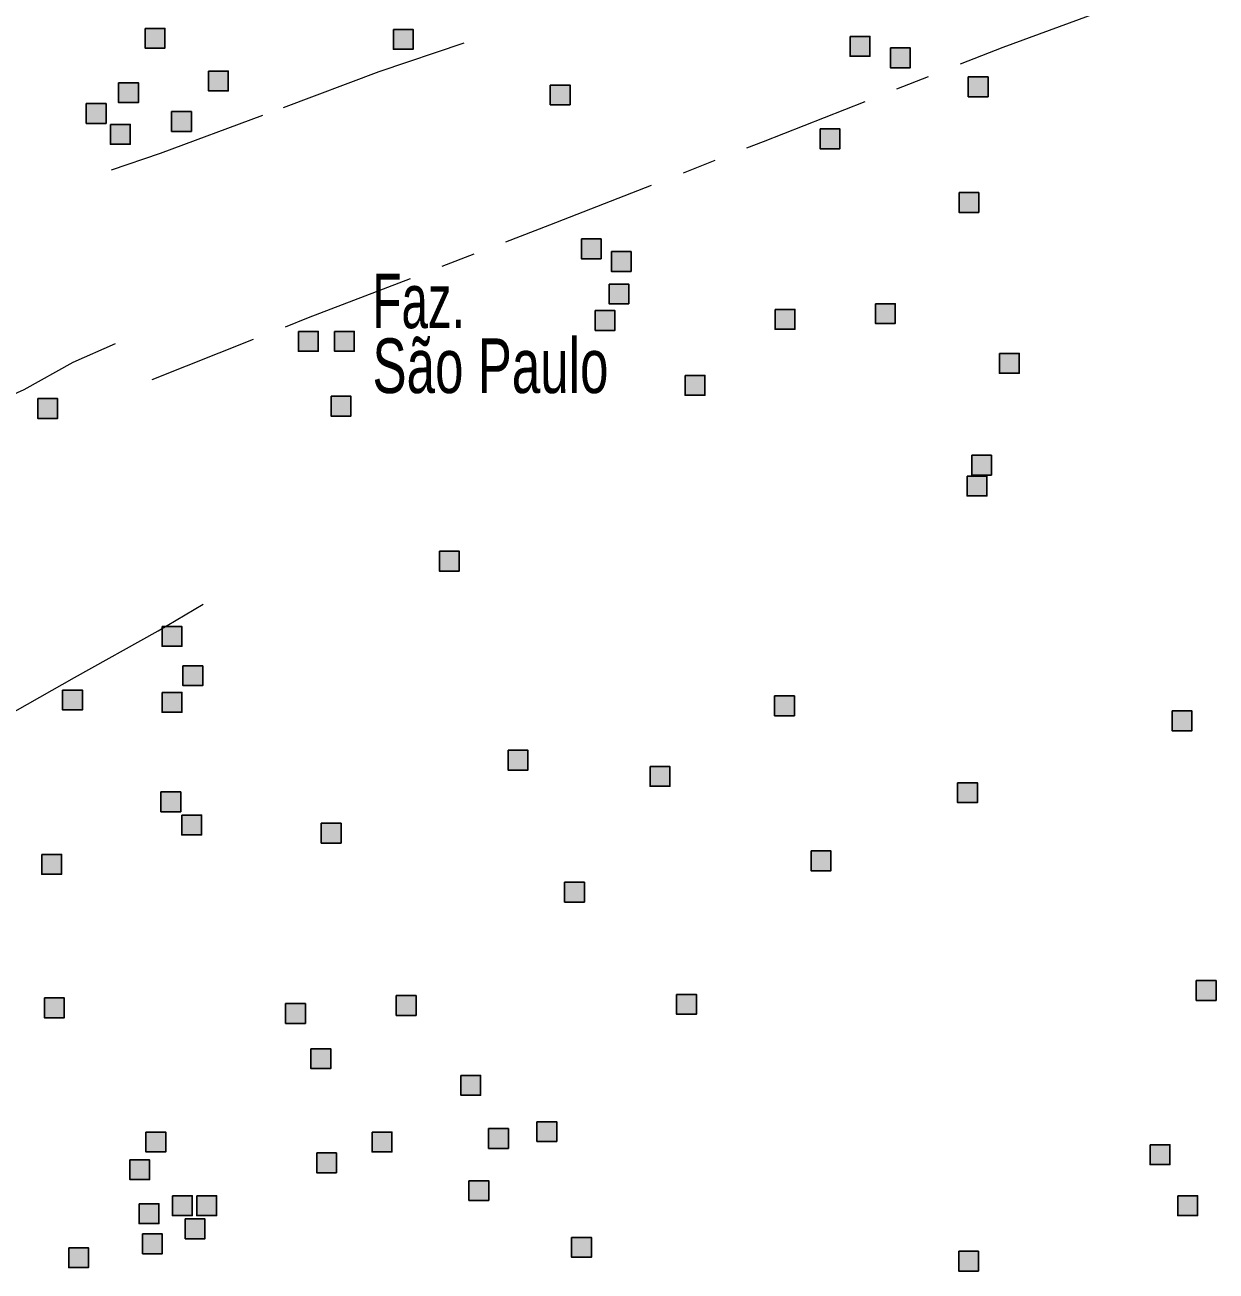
# Model space of a CAD drawing. Extents: x 445.6 to 500, y 8618.1 to 8673.4.
# Drawn here: x 492.206 to 495.694, y 8650.112 to 8653.761 of the extents above; entities that cross this region are included whole.
import ezdxf

# ---------------------------------------------------------------- set-up
doc = ezdxf.new("R2010")
doc.units = 0
doc.header["$LTSCALE"] = 0.064
doc.linetypes.add('DOT_DASHED', pattern=[7.7, 5, -1.2, 0.3, -1.2])
doc.layers.add('2', color=7, linetype='Continuous', lineweight=25)
doc.layers.add('22', color=7, linetype='DOT_DASHED', lineweight=13)
doc.layers.add('61', color=7, linetype='Continuous')

msp = doc.modelspace()

# ---------------------------------------------------------------- hatches: boundary and pattern name
at = {"layer": '2'}
for points in [[(492.5577, 8653.7514), (492.6157, 8653.7514), (492.6157, 8653.6934), (492.5577, 8653.6934)], [(493.2847, 8653.7481), (493.3427, 8653.7481), (493.3427, 8653.6901), (493.2847, 8653.6901)], [(494.6223, 8653.7277), (494.6803, 8653.7277), (494.6803, 8653.6697), (494.6223, 8653.6697)], [(494.7405, 8653.6939), (494.7985, 8653.6939), (494.7985, 8653.6359), (494.7405, 8653.6359)], [(492.7434, 8653.626), (492.8014, 8653.626), (492.8014, 8653.568), (492.7434, 8653.568)], [(492.48, 8653.5922), (492.538, 8653.5922), (492.538, 8653.5342), (492.48, 8653.5342)], [(493.7441, 8653.5854), (493.8021, 8653.5854), (493.8021, 8653.5274), (493.7441, 8653.5274)], [(494.9683, 8653.6092), (495.0263, 8653.6092), (495.0263, 8653.5512), (494.9683, 8653.5512)], [(492.3854, 8653.5312), (492.4434, 8653.5312), (492.4434, 8653.4732), (492.3854, 8653.4732)], [(492.6354, 8653.5075), (492.6934, 8653.5075), (492.6934, 8653.4495), (492.6354, 8653.4495)], [(492.4563, 8653.4702), (492.5143, 8653.4702), (492.5143, 8653.4122), (492.4563, 8653.4122)], [(494.5345, 8653.4567), (494.5925, 8653.4567), (494.5925, 8653.3987), (494.5345, 8653.3987)], [(494.9413, 8653.2703), (494.9993, 8653.2703), (494.9993, 8653.2123), (494.9413, 8653.2123)], [(493.8353, 8653.1348), (493.8933, 8653.1348), (493.8933, 8653.0768), (493.8353, 8653.0768)], [(493.9231, 8653.0976), (493.9811, 8653.0976), (493.9811, 8653.0396), (493.9231, 8653.0396)], [(493.9163, 8653.0027), (493.9743, 8653.0027), (493.9743, 8652.9447), (493.9163, 8652.9447)], [(494.6966, 8652.9451), (494.7546, 8652.9451), (494.7546, 8652.8871), (494.6966, 8652.8871)], [(493.8758, 8652.9248), (493.9338, 8652.9248), (493.9338, 8652.8668), (493.8758, 8652.8668)], [(494.4028, 8652.9282), (494.4608, 8652.9282), (494.4608, 8652.8702), (494.4028, 8652.8702)], [(493.0069, 8652.8637), (493.0649, 8652.8637), (493.0649, 8652.8057), (493.0069, 8652.8057)], [(493.1124, 8652.8638), (493.1704, 8652.8638), (493.1704, 8652.8058), (493.1124, 8652.8058)], [(495.0595, 8652.7994), (495.1175, 8652.7994), (495.1175, 8652.7414), (495.0595, 8652.7414)], [(494.1393, 8652.735), (494.1973, 8652.735), (494.1973, 8652.677), (494.1393, 8652.677)], [(493.1023, 8652.6741), (493.1603, 8652.6741), (493.1603, 8652.6161), (493.1023, 8652.6161)], [(492.2435, 8652.6672), (492.3015, 8652.6672), (492.3015, 8652.6092), (492.2435, 8652.6092)], [(494.9784, 8652.5013), (495.0364, 8652.5013), (495.0364, 8652.4433), (494.9784, 8652.4433)], [(494.9649, 8652.4403), (495.0229, 8652.4403), (495.0229, 8652.3823), (494.9649, 8652.3823)], [(493.4198, 8652.2201), (493.4778, 8652.2201), (493.4778, 8652.1621), (493.4198, 8652.1621)], [(492.6075, 8651.9997), (492.6655, 8651.9997), (492.6655, 8651.9417), (492.6075, 8651.9417)], [(492.6683, 8651.8845), (492.7263, 8651.8845), (492.7263, 8651.8265), (492.6683, 8651.8265)], [(492.3159, 8651.8134), (492.3739, 8651.8134), (492.3739, 8651.7554), (492.3159, 8651.7554)], [(492.6075, 8651.8066), (492.6655, 8651.8066), (492.6655, 8651.7486), (492.6075, 8651.7486)], [(494.4012, 8651.7964), (494.4592, 8651.7964), (494.4592, 8651.7384), (494.4012, 8651.7384)], [(495.5652, 8651.7523), (495.6232, 8651.7523), (495.6232, 8651.6943), (495.5652, 8651.6943)], [(493.6209, 8651.6372), (493.6789, 8651.6372), (493.6789, 8651.5792), (493.6209, 8651.5792)], [(494.0364, 8651.5897), (494.0944, 8651.5897), (494.0944, 8651.5317), (494.0364, 8651.5317)], [(494.937, 8651.5422), (494.995, 8651.5422), (494.995, 8651.4842), (494.937, 8651.4842)], [(492.6042, 8651.5152), (492.6622, 8651.5152), (492.6622, 8651.4572), (492.6042, 8651.4572)], [(492.665, 8651.4474), (492.723, 8651.4474), (492.723, 8651.3894), (492.665, 8651.3894)], [(493.0737, 8651.4237), (493.1317, 8651.4237), (493.1317, 8651.3657), (493.0737, 8651.3657)], [(492.2551, 8651.3323), (492.3131, 8651.3323), (492.3131, 8651.2743), (492.2551, 8651.2743)], [(494.508, 8651.3424), (494.566, 8651.3424), (494.566, 8651.2844), (494.508, 8651.2844)], [(493.7864, 8651.2509), (493.8444, 8651.2509), (493.8444, 8651.1929), (493.7864, 8651.1929)], [(495.6361, 8650.9629), (495.6941, 8650.9629), (495.6941, 8650.9049), (495.6361, 8650.9049)], [(494.1141, 8650.9223), (494.1721, 8650.9223), (494.1721, 8650.8643), (494.1141, 8650.8643)], [(492.263, 8650.9121), (492.321, 8650.9121), (492.321, 8650.8541), (492.263, 8650.8541)], [(492.969, 8650.8952), (493.027, 8650.8952), (493.027, 8650.8372), (492.969, 8650.8372)], [(493.2932, 8650.9189), (493.3512, 8650.9189), (493.3512, 8650.8609), (493.2932, 8650.8609)], [(493.0433, 8650.7631), (493.1013, 8650.7631), (493.1013, 8650.7051), (493.0433, 8650.7051)], [(493.4824, 8650.6851), (493.5404, 8650.6851), (493.5404, 8650.6271), (493.4824, 8650.6271)], [(493.5635, 8650.5293), (493.6215, 8650.5293), (493.6215, 8650.4713), (493.5635, 8650.4713)], [(493.7053, 8650.5496), (493.7633, 8650.5496), (493.7633, 8650.4916), (493.7053, 8650.4916)], [(492.5603, 8650.5191), (492.6183, 8650.5191), (492.6183, 8650.4611), (492.5603, 8650.4611)], [(493.2223, 8650.5191), (493.2803, 8650.5191), (493.2803, 8650.4611), (493.2223, 8650.4611)], [(493.0602, 8650.4581), (493.1182, 8650.4581), (493.1182, 8650.4001), (493.0602, 8650.4001)], [(495.501, 8650.4818), (495.559, 8650.4818), (495.559, 8650.4238), (495.501, 8650.4238)], [(492.513, 8650.4378), (492.571, 8650.4378), (492.571, 8650.3798), (492.513, 8650.3798)], [(493.506, 8650.3768), (493.564, 8650.3768), (493.564, 8650.3188), (493.506, 8650.3188)], [(492.54, 8650.3091), (492.598, 8650.3091), (492.598, 8650.2511), (492.54, 8650.2511)], [(492.6379, 8650.3328), (492.6959, 8650.3328), (492.6959, 8650.2748), (492.6379, 8650.2748)], [(492.7089, 8650.3328), (492.7669, 8650.3328), (492.7669, 8650.2748), (492.7089, 8650.2748)], [(495.582, 8650.3327), (495.64, 8650.3327), (495.64, 8650.2747), (495.582, 8650.2747)], [(492.6751, 8650.265), (492.7331, 8650.265), (492.7331, 8650.207), (492.6751, 8650.207)], [(492.5501, 8650.221), (492.6081, 8650.221), (492.6081, 8650.163), (492.5501, 8650.163)], [(493.8067, 8650.2108), (493.8647, 8650.2108), (493.8647, 8650.1528), (493.8067, 8650.1528)], [(492.3339, 8650.1803), (492.3919, 8650.1803), (492.3919, 8650.1223), (492.3339, 8650.1223)], [(494.9403, 8650.1701), (494.9983, 8650.1701), (494.9983, 8650.1121), (494.9403, 8650.1121)]]:
    msp.add_hatch(color=256, dxfattribs=at).paths.add_polyline_path(points)

# ---------------------------------------------------------------- linework, layer by layer
for points in [[(492.5577, 8653.7514), (492.6157, 8653.7514), (492.6157, 8653.6934), (492.5577, 8653.6934)], [(493.2847, 8653.7481), (493.3427, 8653.7481), (493.3427, 8653.6901), (493.2847, 8653.6901)], [(494.6223, 8653.7277), (494.6803, 8653.7277), (494.6803, 8653.6697), (494.6223, 8653.6697)], [(494.7405, 8653.6939), (494.7985, 8653.6939), (494.7985, 8653.6359), (494.7405, 8653.6359)], [(492.7434, 8653.626), (492.8014, 8653.626), (492.8014, 8653.568), (492.7434, 8653.568)], [(492.48, 8653.5922), (492.538, 8653.5922), (492.538, 8653.5342), (492.48, 8653.5342)], [(493.7441, 8653.5854), (493.8021, 8653.5854), (493.8021, 8653.5274), (493.7441, 8653.5274)], [(494.9683, 8653.6092), (495.0263, 8653.6092), (495.0263, 8653.5512), (494.9683, 8653.5512)], [(492.3854, 8653.5312), (492.4434, 8653.5312), (492.4434, 8653.4732), (492.3854, 8653.4732)], [(492.6354, 8653.5075), (492.6934, 8653.5075), (492.6934, 8653.4495), (492.6354, 8653.4495)], [(492.4563, 8653.4702), (492.5143, 8653.4702), (492.5143, 8653.4122), (492.4563, 8653.4122)], [(494.5345, 8653.4567), (494.5925, 8653.4567), (494.5925, 8653.3987), (494.5345, 8653.3987)], [(494.9413, 8653.2703), (494.9993, 8653.2703), (494.9993, 8653.2123), (494.9413, 8653.2123)], [(493.8353, 8653.1348), (493.8933, 8653.1348), (493.8933, 8653.0768), (493.8353, 8653.0768)], [(493.9231, 8653.0976), (493.9811, 8653.0976), (493.9811, 8653.0396), (493.9231, 8653.0396)], [(493.9163, 8653.0027), (493.9743, 8653.0027), (493.9743, 8652.9447), (493.9163, 8652.9447)], [(494.6966, 8652.9451), (494.7546, 8652.9451), (494.7546, 8652.8871), (494.6966, 8652.8871)], [(493.8758, 8652.9248), (493.9338, 8652.9248), (493.9338, 8652.8668), (493.8758, 8652.8668)], [(494.4028, 8652.9282), (494.4608, 8652.9282), (494.4608, 8652.8702), (494.4028, 8652.8702)], [(493.0069, 8652.8637), (493.0649, 8652.8637), (493.0649, 8652.8057), (493.0069, 8652.8057)], [(493.1124, 8652.8638), (493.1704, 8652.8638), (493.1704, 8652.8058), (493.1124, 8652.8058)], [(495.0595, 8652.7994), (495.1175, 8652.7994), (495.1175, 8652.7414), (495.0595, 8652.7414)], [(494.1393, 8652.735), (494.1973, 8652.735), (494.1973, 8652.677), (494.1393, 8652.677)], [(493.1023, 8652.6741), (493.1603, 8652.6741), (493.1603, 8652.6161), (493.1023, 8652.6161)], [(492.2435, 8652.6672), (492.3015, 8652.6672), (492.3015, 8652.6092), (492.2435, 8652.6092)], [(494.9784, 8652.5013), (495.0364, 8652.5013), (495.0364, 8652.4433), (494.9784, 8652.4433)], [(494.9649, 8652.4403), (495.0229, 8652.4403), (495.0229, 8652.3823), (494.9649, 8652.3823)], [(493.4198, 8652.2201), (493.4778, 8652.2201), (493.4778, 8652.1621), (493.4198, 8652.1621)], [(492.6075, 8651.9997), (492.6655, 8651.9997), (492.6655, 8651.9417), (492.6075, 8651.9417)], [(492.6683, 8651.8845), (492.7263, 8651.8845), (492.7263, 8651.8265), (492.6683, 8651.8265)], [(492.3159, 8651.8134), (492.3739, 8651.8134), (492.3739, 8651.7554), (492.3159, 8651.7554)], [(492.6075, 8651.8066), (492.6655, 8651.8066), (492.6655, 8651.7486), (492.6075, 8651.7486)], [(494.4012, 8651.7964), (494.4592, 8651.7964), (494.4592, 8651.7384), (494.4012, 8651.7384)], [(495.5652, 8651.7523), (495.6232, 8651.7523), (495.6232, 8651.6943), (495.5652, 8651.6943)], [(493.6209, 8651.6372), (493.6789, 8651.6372), (493.6789, 8651.5792), (493.6209, 8651.5792)], [(494.0364, 8651.5897), (494.0944, 8651.5897), (494.0944, 8651.5317), (494.0364, 8651.5317)], [(494.937, 8651.5422), (494.995, 8651.5422), (494.995, 8651.4842), (494.937, 8651.4842)], [(492.6042, 8651.5152), (492.6622, 8651.5152), (492.6622, 8651.4572), (492.6042, 8651.4572)], [(492.665, 8651.4474), (492.723, 8651.4474), (492.723, 8651.3894), (492.665, 8651.3894)], [(493.0737, 8651.4237), (493.1317, 8651.4237), (493.1317, 8651.3657), (493.0737, 8651.3657)], [(492.2551, 8651.3323), (492.3131, 8651.3323), (492.3131, 8651.2743), (492.2551, 8651.2743)], [(494.508, 8651.3424), (494.566, 8651.3424), (494.566, 8651.2844), (494.508, 8651.2844)], [(493.7864, 8651.2509), (493.8444, 8651.2509), (493.8444, 8651.1929), (493.7864, 8651.1929)], [(495.6361, 8650.9629), (495.6941, 8650.9629), (495.6941, 8650.9049), (495.6361, 8650.9049)], [(494.1141, 8650.9223), (494.1721, 8650.9223), (494.1721, 8650.8643), (494.1141, 8650.8643)], [(492.263, 8650.9121), (492.321, 8650.9121), (492.321, 8650.8541), (492.263, 8650.8541)], [(492.969, 8650.8952), (493.027, 8650.8952), (493.027, 8650.8372), (492.969, 8650.8372)], [(493.2932, 8650.9189), (493.3512, 8650.9189), (493.3512, 8650.8609), (493.2932, 8650.8609)], [(493.0433, 8650.7631), (493.1013, 8650.7631), (493.1013, 8650.7051), (493.0433, 8650.7051)], [(493.4824, 8650.6851), (493.5404, 8650.6851), (493.5404, 8650.6271), (493.4824, 8650.6271)], [(493.5635, 8650.5293), (493.6215, 8650.5293), (493.6215, 8650.4713), (493.5635, 8650.4713)], [(493.7053, 8650.5496), (493.7633, 8650.5496), (493.7633, 8650.4916), (493.7053, 8650.4916)], [(492.5603, 8650.5191), (492.6183, 8650.5191), (492.6183, 8650.4611), (492.5603, 8650.4611)], [(493.2223, 8650.5191), (493.2803, 8650.5191), (493.2803, 8650.4611), (493.2223, 8650.4611)], [(493.0602, 8650.4581), (493.1182, 8650.4581), (493.1182, 8650.4001), (493.0602, 8650.4001)], [(495.501, 8650.4818), (495.559, 8650.4818), (495.559, 8650.4238), (495.501, 8650.4238)], [(492.513, 8650.4378), (492.571, 8650.4378), (492.571, 8650.3798), (492.513, 8650.3798)], [(493.506, 8650.3768), (493.564, 8650.3768), (493.564, 8650.3188), (493.506, 8650.3188)], [(492.54, 8650.3091), (492.598, 8650.3091), (492.598, 8650.2511), (492.54, 8650.2511)], [(492.6379, 8650.3328), (492.6959, 8650.3328), (492.6959, 8650.2748), (492.6379, 8650.2748)], [(492.7089, 8650.3328), (492.7669, 8650.3328), (492.7669, 8650.2748), (492.7089, 8650.2748)], [(495.582, 8650.3327), (495.64, 8650.3327), (495.64, 8650.2747), (495.582, 8650.2747)], [(492.6751, 8650.265), (492.7331, 8650.265), (492.7331, 8650.207), (492.6751, 8650.207)], [(492.5501, 8650.221), (492.6081, 8650.221), (492.6081, 8650.163), (492.5501, 8650.163)], [(493.8067, 8650.2108), (493.8647, 8650.2108), (493.8647, 8650.1528), (493.8067, 8650.1528)], [(492.3339, 8650.1803), (492.3919, 8650.1803), (492.3919, 8650.1223), (492.3339, 8650.1223)], [(494.9403, 8650.1701), (494.9983, 8650.1701), (494.9983, 8650.1121), (494.9403, 8650.1121)]]:
    msp.add_lwpolyline(points, close=True, dxfattribs=at)
at = {"layer": '22'}
for points in [[(492.578, 8652.7232), (493.0358, 8652.9042), (493.7428, 8653.1758), (494.3684, 8653.4202), (495.0709, 8653.6963), (495.5287, 8653.8638), (495.6221, 8653.9026), (495.5405, 8654.2692), (495.4771, 8654.491), (495.4565, 8654.5563)], [(492.4596, 8653.3366), (492.6026, 8653.3863), (492.9633, 8653.5198), (493.2431, 8653.6253), (493.4919, 8653.7091)], [(489.6037, 8651.3941), (489.7282, 8651.4641), (489.9828, 8651.5854), (490.382, 8651.7819), (490.654, 8651.9177), (490.8247, 8652.013), (491.1938, 8652.197), (491.4947, 8652.3472), (491.7638, 8652.4744), (491.9663, 8652.587), (492.2035, 8652.6939), (492.3466, 8652.7734), (492.471, 8652.8283)], [(489.9021, 8650.5364), (490.0034, 8650.5972), (490.2634, 8650.7284), (490.6119, 8650.9024), (490.9148, 8651.047), (491.2097, 8651.1915), (491.3747, 8651.2679), (491.3023, 8651.3482), (491.6026, 8651.4606), (491.7902, 8651.5356), (492.0127, 8651.6534), (492.1477, 8651.735), (492.3514, 8651.8501), (492.5961, 8651.9875), (492.7274, 8652.0652)]]:
    msp.add_lwpolyline(points, dxfattribs=at)

# ---------------------------------------------------------------- texts
at = {"layer": '61'}
for s, width, p in [('Faz.', 0.65, (493.2236, 8652.8734)), ('São Paulo', 0.7, (493.2236, 8652.6834))]:
    msp.add_text(s, height=0.16, dxfattribs=dict(at, width=width)).set_placement(p)

doc.saveas('drawing.dxf')
